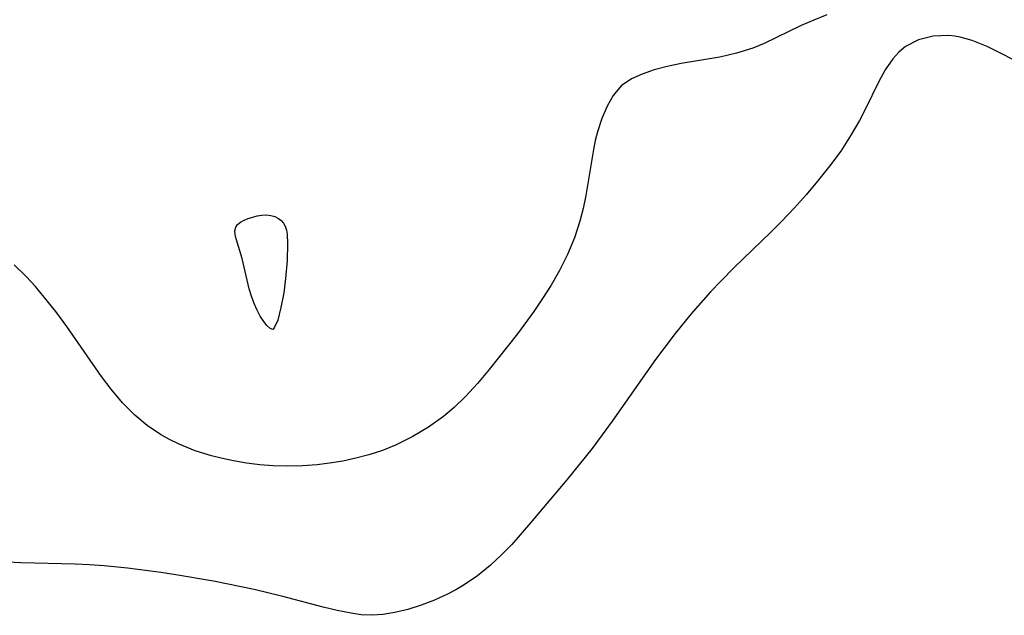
# Model space of a CAD drawing. Header units: metres. Extents: x 1073367 to 1082519, y 1569854 to 1574957.
# Tile 524 of 656: x 1078003 to 1078103, y 1573554 to 1573614. Entities that reach past the tile are written whole.
import ezdxf

# ---------------------------------------------------------------- set-up
doc = ezdxf.new("R2010")
doc.units = ezdxf.units.M
doc.layers.add('CGG_CurvaNivelLidar_v1', color=253, linetype='Continuous', lineweight=30)

msp = doc.modelspace()

# ---------------------------------------------------------------- linework, layer by layer
at = {"layer": 'CGG_CurvaNivelLidar_v1'}
for p, q in [((1078085.1156, 1573614.9743, 70), (1078083.7845, 1573614.4537, 70)), ((1078082.4848, 1573613.8939, 70), (1078078.689, 1573612.0552, 70)), ((1078083.7845, 1573614.4537, 70), (1078082.4848, 1573613.8939, 70)), ((1078097.514, 1573612.8779, 70.5), (1078095.9524, 1573612.811, 70.5)), ((1078098.1905, 1573612.8095, 70.5), (1078097.514, 1573612.8779, 70.5)), ((1078078.689, 1573612.0552, 70), (1078077.558, 1573611.5871, 70)), ((1078094.4736, 1573612.4342, 70.5), (1078093.1376, 1573611.7364, 70.5)), ((1078095.9524, 1573612.811, 70.5), (1078094.4736, 1573612.4342, 70.5)), ((1078098.7296, 1573612.7129, 70.5), (1078098.1905, 1573612.8095, 70.5)), ((1078099.9562, 1573612.3711, 70.5), (1078098.7296, 1573612.7129, 70.5)), ((1078101.4738, 1573611.7459, 70.5), (1078099.9562, 1573612.3711, 70.5)), ((1078075.8807, 1573611.0615, 70), (1078074.1596, 1573610.6766, 70)), ((1078077.558, 1573611.5871, 70), (1078075.8807, 1573611.0615, 70)), ((1078092.4514, 1573611.1741, 70.5), (1078091.8355, 1573610.5077, 70.5)), ((1078093.1376, 1573611.7364, 70.5), (1078092.4514, 1573611.1741, 70.5)), ((1078107.0565, 1573608.9077, 70.5), (1078101.4738, 1573611.7459, 70.5)), ((1078070.21, 1573610.0098, 70), (1078068.7953, 1573609.7166, 70)), ((1078074.1596, 1573610.6766, 70), (1078070.21, 1573610.0098, 70)), ((1078091.8355, 1573610.5077, 70.5), (1078091.0534, 1573609.3823, 70.5)), ((1078066.2449, 1573608.9407, 70), (1078065.153, 1573608.4422, 70)), ((1078067.4701, 1573609.3635, 70), (1078066.2449, 1573608.9407, 70)), ((1078068.7953, 1573609.7166, 70), (1078067.4701, 1573609.3635, 70)), ((1078091.0534, 1573609.3823, 70.5), (1078090.3627, 1573608.1217, 70.5)), ((1078065.153, 1573608.4422, 70), (1078064.1074, 1573607.7306, 70)), ((1078090.3627, 1573608.1217, 70.5), (1078089.0436, 1573605.3781, 70.5)), ((1078064.1074, 1573607.7306, 70), (1078063.2857, 1573606.7348, 70)), ((1078063.2857, 1573606.7348, 70), (1078062.6678, 1573605.6455, 70)), ((1078062.6678, 1573605.6455, 70), (1078062.129, 1573604.4023, 70)), ((1078089.0436, 1573605.3781, 70.5), (1078088.4406, 1573604.1988, 70.5)), ((1078062.129, 1573604.4023, 70), (1078061.6788, 1573603.0368, 70)), ((1078088.4406, 1573604.1988, 70.5), (1078087.5685, 1573602.6803, 70.5)), ((1078061.6788, 1573603.0368, 70), (1078061.4514, 1573602.1501, 70)), ((1078061.4514, 1573602.1501, 70), (1078061.2578, 1573601.2334, 70)), ((1078087.5685, 1573602.6803, 70.5), (1078086.5163, 1573601.0798, 70.5)), ((1078061.2578, 1573601.2334, 70), (1078060.5004, 1573596.5262, 70)), ((1078086.5163, 1573601.0798, 70.5), (1078085.3704, 1573599.5156, 70.5)), ((1078085.3704, 1573599.5156, 70.5), (1078084.152, 1573597.985, 70.5)), ((1078084.152, 1573597.985, 70.5), (1078082.9779, 1573596.6029, 70.5)), ((1078060.5004, 1573596.5262, 70), (1078060.2296, 1573595.216, 70)), ((1078082.9779, 1573596.6029, 70.5), (1078081.7624, 1573595.249, 70.5)), ((1078060.2296, 1573595.216, 70), (1078059.8898, 1573593.9149, 70)), ((1078081.7624, 1573595.249, 70.5), (1078080.5096, 1573593.9253, 70.5)), ((1078024.9181, 1573593.582, 69.5), (1078025.2117, 1573593.8245, 69.5)), ((1078025.2117, 1573593.8245, 69.5), (1078025.5762, 1573594.0307, 69.5)), ((1078025.5762, 1573594.0307, 69.5), (1078025.9908, 1573594.2047, 69.5)), ((1078025.9908, 1573594.2047, 69.5), (1078026.9065, 1573594.457, 69.5)), ((1078026.9065, 1573594.457, 69.5), (1078027.3811, 1573594.5277, 69.5)), ((1078027.3811, 1573594.5277, 69.5), (1078027.8523, 1573594.55, 69.5)), ((1078027.8523, 1573594.55, 69.5), (1078028.3072, 1573594.5091, 69.5)), ((1078028.3072, 1573594.5091, 69.5), (1078028.7275, 1573594.3921, 69.5)), ((1078028.7275, 1573594.3921, 69.5), (1078029.1055, 1573594.1986, 69.5)), ((1078029.1055, 1573594.1986, 69.5), (1078029.3801, 1573593.9778, 69.5)), ((1078029.3801, 1573593.9778, 69.5), (1078029.6083, 1573593.7103, 69.5)), ((1078059.8898, 1573593.9149, 70), (1078059.3229, 1573592.2297, 70)), ((1078080.5096, 1573593.9253, 70.5), (1078079.392, 1573592.8018, 70.5)), ((1078024.6407, 1573592.944, 69.5), (1078024.7213, 1573593.2956, 69.5)), ((1078024.6626, 1573592.5465, 69.5), (1078024.6407, 1573592.944, 69.5)), ((1078024.7213, 1573593.2956, 69.5), (1078024.9181, 1573593.582, 69.5)), ((1078029.6083, 1573593.7103, 69.5), (1078029.7834, 1573593.4021, 69.5)), ((1078029.7834, 1573593.4021, 69.5), (1078029.912, 1573593.0122, 69.5)), ((1078029.912, 1573593.0122, 69.5), (1078029.9835, 1573592.5858, 69.5)), ((1078079.392, 1573592.8018, 70.5), (1078075.6509, 1573589.1931, 70.5)), ((1078024.7563, 1573592.1136, 69.5), (1078024.6626, 1573592.5465, 69.5)), ((1078025.3865, 1573590.0926, 69.5), (1078024.7563, 1573592.1136, 69.5)), ((1078029.9835, 1573592.5858, 69.5), (1078030.0271, 1573591.5945, 69.5)), ((1078059.3229, 1573592.2297, 70), (1078058.6186, 1573590.5288, 70)), ((1078030.0271, 1573591.5945, 69.5), (1078029.9631, 1573589.8876, 69.5)), ((1078026.1029, 1573586.9951, 69.5), (1078025.3865, 1573590.0926, 69.5)), ((1078029.9631, 1573589.8876, 69.5), (1078029.8181, 1573588.0623, 69.5)), ((1078058.6186, 1573590.5288, 70), (1078057.7974, 1573588.8697, 70)), ((1078003.3073, 1573588.2704, 70), (1078002.1054, 1573589.4587, 70)), ((1078057.7974, 1573588.8697, 70), (1078056.9362, 1573587.3807, 70)), ((1078075.6509, 1573589.1931, 70.5), (1078074.2687, 1573587.8041, 70.5)), ((1078004.2592, 1573587.2315, 70), (1078003.3073, 1573588.2704, 70)), ((1078029.8181, 1573588.0623, 69.5), (1078029.6221, 1573586.5884, 69.5)), ((1078074.2687, 1573587.8041, 70.5), (1078073.226, 1573586.7016, 70.5)), ((1078005.1749, 1573586.1535, 70), (1078004.2592, 1573587.2315, 70)), ((1078026.3271, 1573586.2593, 69.5), (1078026.1029, 1573586.9951, 69.5)), ((1078056.9362, 1573587.3807, 70), (1078056.0036, 1573585.9225, 70)), ((1078006.3426, 1573584.6765, 70), (1078005.1749, 1573586.1535, 70)), ((1078026.5982, 1573585.5188, 69.5), (1078026.3271, 1573586.2593, 69.5)), ((1078029.6221, 1573586.5884, 69.5), (1078029.346, 1573585.0916, 69.5)), ((1078056.0036, 1573585.9225, 70), (1078055.1797, 1573584.7066, 70)), ((1078073.226, 1573586.7016, 70.5), (1078071.216, 1573584.4263, 70.5)), ((1078026.9037, 1573584.8279, 69.5), (1078026.5982, 1573585.5188, 69.5)), ((1078027.2367, 1573584.2012, 69.5), (1078026.9037, 1573584.8279, 69.5)), ((1078029.346, 1573585.0916, 69.5), (1078029.0106, 1573583.8241, 69.5)), ((1078007.4634, 1573583.1576, 70), (1078006.3426, 1573584.6765, 70)), ((1078027.5811, 1573583.6695, 69.5), (1078027.2367, 1573584.2012, 69.5)), ((1078029.0106, 1573583.8241, 69.5), (1078028.7001, 1573583.0808, 69.5)), ((1078055.1797, 1573584.7066, 70), (1078053.4944, 1573582.3999, 70)), ((1078071.216, 1573584.4263, 70.5), (1078069.6057, 1573582.445, 70.5)), ((1078011.0043, 1573578.0487, 70), (1078007.4634, 1573583.1576, 70)), ((1078027.9173, 1573583.2604, 69.5), (1078027.5811, 1573583.6695, 69.5)), ((1078028.2043, 1573583.0012, 69.5), (1078027.9173, 1573583.2604, 69.5)), ((1078028.4139, 1573582.873, 69.5), (1078028.2043, 1573583.0012, 69.5)), ((1078028.5, 1573582.8698, 69.5), (1078028.4139, 1573582.873, 69.5)), ((1078028.5651, 1573582.8929, 69.5), (1078028.5, 1573582.8698, 69.5)), ((1078028.7001, 1573583.0808, 69.5), (1078028.5651, 1573582.8929, 69.5)), ((1078053.4944, 1573582.3999, 70), (1078050.6164, 1573578.7733, 70)), ((1078069.6057, 1573582.445, 70.5), (1078067.6107, 1573579.7907, 70.5)), ((1078067.6107, 1573579.7907, 70.5), (1078063.1884, 1573573.5081, 70.5)), ((1078050.6164, 1573578.7733, 70), (1078049.4228, 1573577.3567, 70)), ((1078011.9908, 1573576.7487, 70), (1078011.0043, 1573578.0487, 70)), ((1078013.1617, 1573575.3772, 70), (1078011.9908, 1573576.7487, 70)), ((1078049.4228, 1573577.3567, 70), (1078048.1778, 1573575.9998, 70)), ((1078048.1778, 1573575.9998, 70), (1078047.0246, 1573574.886, 70)), ((1078014.4241, 1573574.113, 70), (1078013.1617, 1573575.3772, 70)), ((1078047.0246, 1573574.886, 70), (1078045.961, 1573573.9878, 70)), ((1078015.6831, 1573573.0646, 70), (1078014.4241, 1573574.113, 70)), ((1078045.961, 1573573.9878, 70), (1078044.407, 1573572.874, 70)), ((1078017.0306, 1573572.1428, 70), (1078015.6831, 1573573.0646, 70)), ((1078044.407, 1573572.874, 70), (1078042.7638, 1573571.8954, 70)), ((1078063.1884, 1573573.5081, 70.5), (1078061.1263, 1573570.7086, 70.5)), ((1078017.9685, 1573571.6086, 70), (1078017.0306, 1573572.1428, 70)), ((1078042.7638, 1573571.8954, 70), (1078041.0457, 1573571.0517, 70)), ((1078018.9399, 1573571.1332, 70), (1078017.9685, 1573571.6086, 70)), ((1078020.5706, 1573570.4816, 70), (1078018.9399, 1573571.1332, 70)), ((1078041.0457, 1573571.0517, 70), (1078039.7016, 1573570.5086, 70)), ((1078061.1263, 1573570.7086, 70.5), (1078058.5411, 1573567.5063, 70.5)), ((1078022.2596, 1573569.953, 70), (1078020.5706, 1573570.4816, 70)), ((1078023.3681, 1573569.6701, 70), (1078022.2596, 1573569.953, 70)), ((1078024.491, 1573569.4294, 70), (1078023.3681, 1573569.6701, 70)), ((1078036.9972, 1573569.6995, 70), (1078035.6502, 1573569.4169, 70)), ((1078038.3241, 1573570.0511, 70), (1078036.9972, 1573569.6995, 70)), ((1078039.7016, 1573570.5086, 70), (1078038.3241, 1573570.0511, 70)), ((1078025.8287, 1573569.2003, 70), (1078024.491, 1573569.4294, 70)), ((1078027.1784, 1573569.0309, 70), (1078025.8287, 1573569.2003, 70)), ((1078028.5365, 1573568.925, 70), (1078027.1784, 1573569.0309, 70)), ((1078030.0352, 1573568.8864, 70), (1078028.5365, 1573568.925, 70)), ((1078031.535, 1573568.9255, 70), (1078030.0352, 1573568.8864, 70)), ((1078033.0306, 1573569.0398, 70), (1078031.535, 1573568.9255, 70)), ((1078034.2887, 1573569.1943, 70), (1078033.0306, 1573569.0398, 70)), ((1078035.6502, 1573569.4169, 70), (1078034.2887, 1573569.1943, 70)), ((1078058.5411, 1573567.5063, 70.5), (1078054.8401, 1573563.1225, 70.5)), ((1078054.8401, 1573563.1225, 70.5), (1078052.9214, 1573560.9174, 70.5)), ((1078052.9214, 1573560.9174, 70.5), (1078051.9225, 1573559.8736, 70.5)), ((1078051.9225, 1573559.8736, 70.5), (1078050.7008, 1573558.7411, 70.5)), ((1078002.7804, 1573559.0216, 70.5), (1078001.3993, 1573559.0966, 70.5)), ((1078008.3192, 1573558.9008, 70.5), (1078002.7804, 1573559.0216, 70.5)), ((1078009.8056, 1573558.8232, 70.5), (1078008.3192, 1573558.9008, 70.5)), ((1078011.2974, 1573558.7102, 70.5), (1078009.8056, 1573558.8232, 70.5)), ((1078013.6733, 1573558.471, 70.5), (1078011.2974, 1573558.7102, 70.5)), ((1078050.7008, 1573558.7411, 70.5), (1078049.414, 1573557.706, 70.5)), ((1078016.834, 1573558.0786, 70.5), (1078013.6733, 1573558.471, 70.5)), ((1078018.4126, 1573557.8512, 70.5), (1078016.834, 1573558.0786, 70.5)), ((1078022.446, 1573557.1632, 70.5), (1078018.4126, 1573557.8512, 70.5)), ((1078049.414, 1573557.706, 70.5), (1078048.0642, 1573556.7819, 70.5)), ((1078026.6026, 1573556.309, 70.5), (1078022.446, 1573557.1632, 70.5)), ((1078048.0642, 1573556.7819, 70.5), (1078047.2148, 1573556.2822, 70.5)), ((1078029.5296, 1573555.6028, 70.5), (1078026.6026, 1573556.309, 70.5)), ((1078033.6495, 1573554.517, 70.5), (1078029.5296, 1573555.6028, 70.5)), ((1078046.3466, 1573555.8271, 70.5), (1078045.0192, 1573555.2225, 70.5)), ((1078047.2148, 1573556.2822, 70.5), (1078046.3466, 1573555.8271, 70.5)), ((1078043.6728, 1573554.7067, 70.5), (1078042.3197, 1573554.2799, 70.5)), ((1078045.0192, 1573555.2225, 70.5), (1078043.6728, 1573554.7067, 70.5)), ((1078035.0977, 1573554.167, 70.5), (1078033.6495, 1573554.517, 70.5)), ((1078036.5105, 1573553.8807, 70.5), (1078035.0977, 1573554.167, 70.5)), ((1078037.5469, 1573553.7303, 70.5), (1078036.5105, 1573553.8807, 70.5)), ((1078038.6605, 1573553.6716, 70.5), (1078037.5469, 1573553.7303, 70.5)), ((1078039.7566, 1573553.744, 70.5), (1078038.6605, 1573553.6716, 70.5)), ((1078040.9715, 1573553.9481, 70.5), (1078039.7566, 1573553.744, 70.5)), ((1078042.3197, 1573554.2799, 70.5), (1078040.9715, 1573553.9481, 70.5))]:
    msp.add_line(p, q, dxfattribs=at)

doc.saveas('drawing.dxf')
